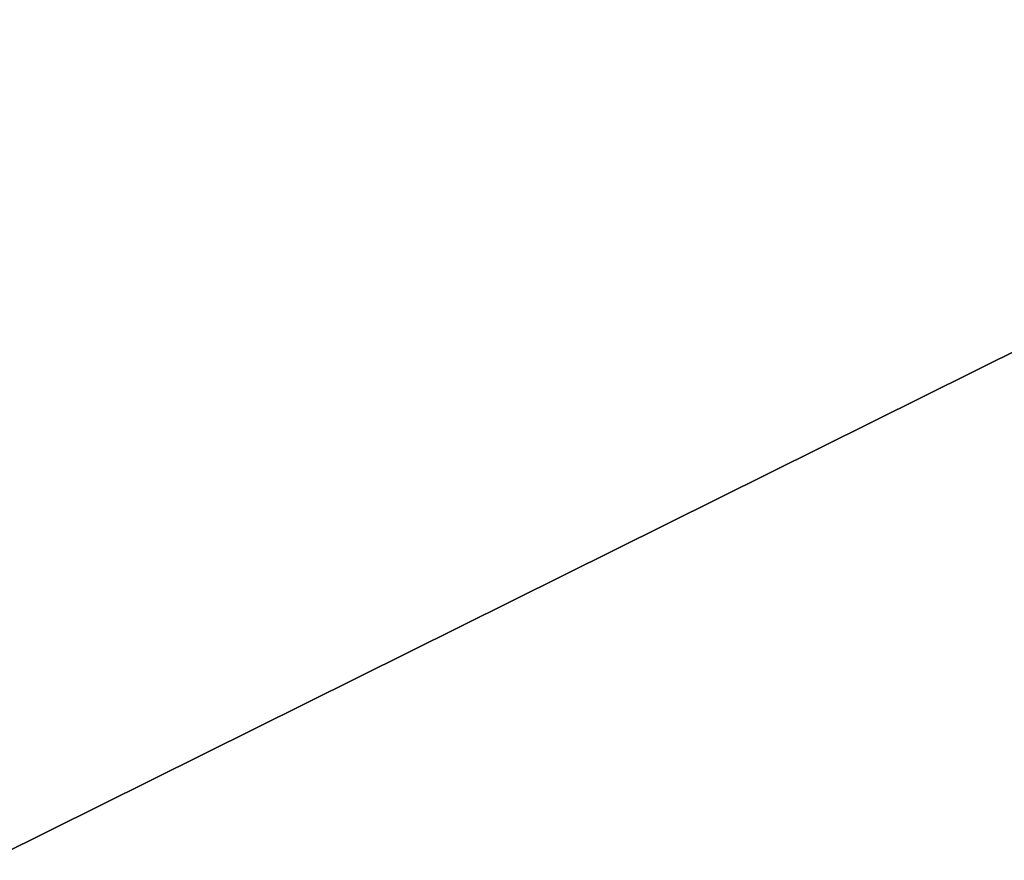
# Model space of a CAD drawing. Extents: x 3 to 633, y 2 to 332.
# Tile 499 of 571: x 568 to 592, y 290 to 311. Entities that reach past the tile are written whole.
import ezdxf

# ---------------------------------------------------------------- set-up
doc = ezdxf.new("R2010")
doc.units = 0
doc.header["$LTSCALE"] = 2.54
doc.layers.get('0').update_dxf_attribs({"color": 13, "linetype": 'CONTINUOUS'})

# ---------------------------------------------------------------- blocks, each defined once
blk = doc.blocks.new('P__KA_WN_KOWA_CAVELLA_60X3')
at = {"color": 0}
for p, q in [((20.15, 18.65, 1.014), (616.15, 314.65, 1.014)), ((20.15, 18.65, 1.014), (616.15, 314.65, 1.014)), ((20.15, 18.65, 0.014), (616.15, 314.65, 0.014)), ((20.15, 18.65, 0.014), (616.15, 314.65, 0.014))]:
    blk.add_line(p, q, dxfattribs=at)
mesh = blk.add_polyface(dxfattribs=at)
corners = [(616.15, 314.65, 1.014), (20.15, 314.65, 1.014), (20.15, 18.65, 1.014)]
mesh.append_faces([[corners[k] for k in face] for face in [(0, 1, 2)]], dxfattribs={"color": 0})
mesh = blk.add_polyface(dxfattribs=at)
corners = [(616.15, 314.65, 1.014), (20.15, 18.65, 1.014), (616.15, 18.65, 1.014)]
mesh.append_faces([[corners[k] for k in face] for face in [(0, 1, 2)]], dxfattribs={"color": 0})
mesh = blk.add_polyface(dxfattribs=at)
corners = [(616.15, 18.65, 0.014), (20.15, 18.65, 0.014), (616.15, 314.65, 0.014)]
mesh.append_faces([[corners[k] for k in face] for face in [(0, 1, 2)]], dxfattribs={"color": 0})
mesh = blk.add_polyface(dxfattribs=at)
corners = [(616.15, 314.65, 0.014), (20.15, 18.65, 0.014), (20.15, 314.65, 0.014)]
mesh.append_faces([[corners[k] for k in face] for face in [(0, 1, 2)]], dxfattribs={"color": 0})

msp = doc.modelspace()

# ---------------------------------------------------------------- block references
at = {"color": 0}
msp.add_blockref('P__KA_WN_KOWA_CAVELLA_60X3', (0, 0), dxfattribs=at)

doc.saveas('drawing.dxf')
